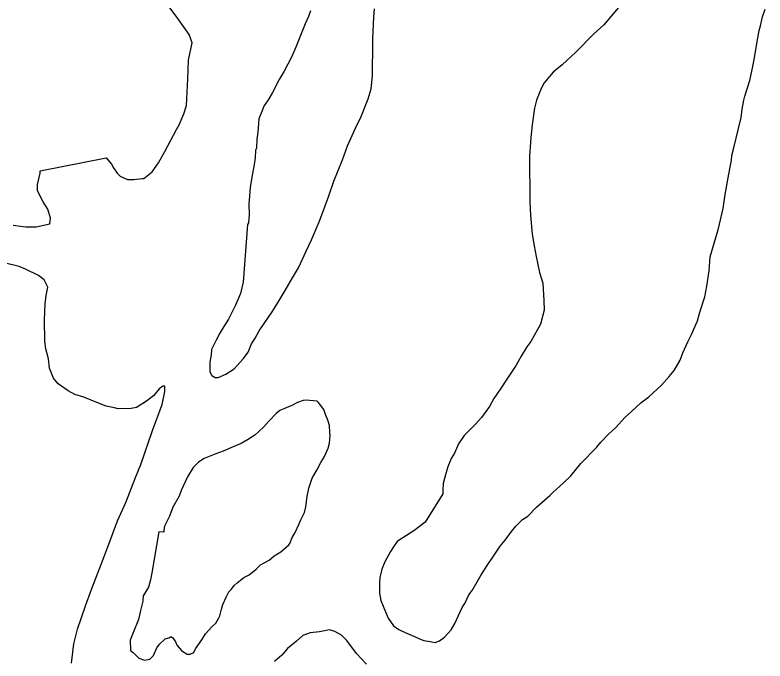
# Model space of a CAD drawing. Extents: x 3250478 to 3288318, y 788638 to 816472.
# Drawn here: x 3256355 to 3257646, y 803517 to 804629 of the extents above; entities that cross this region are included whole.
import ezdxf

# ---------------------------------------------------------------- set-up
doc = ezdxf.new("R2010")
doc.units = 0
doc.layers.add('V-SITE-VEGE', color=7, linetype='Continuous')

msp = doc.modelspace()

# ---------------------------------------------------------------- linework, layer by layer
at = {"layer": 'V-SITE-VEGE'}
for p, q in [((3256632.4, 804626.8), (3256614.7, 804650.4)), ((3256863.9, 804636.5), (3256860.4, 804626.7)), ((3256973.1, 804625.3), (3256973.8, 804639.6)), ((3257394.2, 804641.8), (3257368.6, 804612)), ((3257642.1, 804625.9), (3257646.4, 804639.3)), ((3256654.9, 804595.4), (3256632.4, 804626.8)), ((3256860.4, 804626.7), (3256854.3, 804614.1)), ((3256970.9, 804588.6), (3256973.1, 804625.3)), ((3257638.7, 804610.6), (3257642.1, 804625.9)), ((3256854.3, 804614.1), (3256849.1, 804599.7)), ((3257368.6, 804612), (3257351.8, 804596.6)), ((3257636.1, 804602.5), (3257638.7, 804610.6)), ((3256659.8, 804581.2), (3256654.9, 804595.4)), ((3256849.1, 804599.7), (3256838.7, 804573.7)), ((3257351.8, 804596.6), (3257320.8, 804564.9)), ((3257632.7, 804583.7), (3257634.4, 804592.7)), ((3257634.4, 804592.7), (3257636.1, 804602.5)), ((3256653.9, 804551.1), (3256659.8, 804581.2)), ((3256971.1, 804567.1), (3256970.9, 804588.6)), ((3257629.4, 804562.2), (3257632.7, 804583.7)), ((3256838.7, 804573.7), (3256830.8, 804556.6)), ((3256970.5, 804539.4), (3256971.1, 804567.1)), ((3256830.8, 804556.6), (3256818.6, 804532.3)), ((3257320.8, 804564.9), (3257296.9, 804543.2)), ((3257626, 804543.4), (3257629.4, 804562.2)), ((3256652.6, 804519.4), (3256653.9, 804551.1)), ((3257296.9, 804543.2), (3257281.9, 804530.5)), ((3257620.1, 804516.5), (3257626, 804543.4)), ((3256818.6, 804532.3), (3256809.8, 804517.9)), ((3256970.7, 804524.2), (3256970.5, 804539.4)), ((3257281.9, 804530.5), (3257266, 804512.4)), ((3256650, 804473.4), (3256652.6, 804519.4)), ((3256809.8, 804517.9), (3256798.4, 804495.4)), ((3256968.3, 804501.8), (3256970.7, 804524.2)), ((3257615.8, 804502.1), (3257620.1, 804516.5)), ((3256963.1, 804484.8), (3256968.3, 804501.8)), ((3257260.7, 804502.5), (3257252.9, 804482.7)), ((3257266, 804512.4), (3257260.7, 804502.5)), ((3257611.5, 804489.6), (3257615.8, 804502.1)), ((3256798.4, 804495.4), (3256792.3, 804484.6)), ((3257609.8, 804482.4), (3257611.5, 804489.6)), ((3256792.3, 804484.6), (3256783.5, 804472)), ((3256950.9, 804454.2), (3256963.1, 804484.8)), ((3257252.9, 804482.7), (3257249.5, 804468.4)), ((3257607.2, 804467.2), (3257609.8, 804482.4)), ((3256645.4, 804459.1), (3256650, 804473.4)), ((3256780, 804463), (3256774.8, 804450.4)), ((3256783.5, 804472), (3256780, 804463)), ((3257249.5, 804468.4), (3257245.4, 804439.7)), ((3257605.6, 804452.8), (3257607.2, 804467.2)), ((3256637.7, 804440.1), (3256645.4, 804459.1)), ((3256774.8, 804450.4), (3256774, 804442.3)), ((3256941.3, 804434.4), (3256950.9, 804454.2)), ((3257591.9, 804398.1), (3257605.6, 804452.8)), ((3256633.1, 804432.1), (3256637.7, 804440.1)), ((3256774, 804442.3), (3256773.3, 804427.1)), ((3257245.4, 804439.7), (3257242.9, 804418.2)), ((3256612.9, 804393.8), (3256633.1, 804432.1)), ((3256773.3, 804427.1), (3256771.6, 804415.5)), ((3256927.4, 804403.9), (3256941.3, 804434.4)), ((3256771.6, 804415.5), (3256770.9, 804400.3)), ((3257242.9, 804418.2), (3257240.6, 804386)), ((3256770.9, 804400.3), (3256769.2, 804395.8)), ((3256918.7, 804379.6), (3256927.4, 804403.9)), ((3257589.4, 804387.4), (3257591.9, 804398.1)), ((3256602.1, 804374.7), (3256612.9, 804393.8)), ((3256769.2, 804395.8), (3256768.4, 804383.2)), ((3257240.6, 804386), (3257241.5, 804308.2)), ((3257588.6, 804379.3), (3257589.4, 804387.4)), ((3256398, 804361), (3256511.7, 804383.2)), ((3256511.7, 804383.2), (3256521.3, 804372.2)), ((3256521.3, 804372.2), (3256524.6, 804365.9)), ((3256591.2, 804358.8), (3256602.1, 804374.7)), ((3256768.4, 804383.2), (3256766.8, 804371.6)), ((3256903.9, 804342.8), (3256918.7, 804379.6)), ((3257586.1, 804364.1), (3257588.6, 804379.3)), ((3256398, 804356.5), (3256398, 804361)), ((3256524.6, 804365.9), (3256531, 804356.5)), ((3256577, 804347.5), (3256591.2, 804358.8)), ((3256766.8, 804371.6), (3256762.5, 804350.1)), ((3257582.7, 804348.8), (3257586.1, 804364.1)), ((3256393.5, 804337.5), (3256398, 804356.5)), ((3256531, 804356.5), (3256535.8, 804351.8)), ((3256535.8, 804351.8), (3256548.6, 804345.6)), ((3256559.6, 804345.7), (3256573.9, 804347.5)), ((3256573.9, 804347.5), (3256577, 804347.5)), ((3256762.5, 804350.1), (3256760.1, 804332.2)), ((3257577.6, 804320.1), (3257582.7, 804348.8)), ((3256393.6, 804326.4), (3256393.5, 804337.5)), ((3256548.6, 804345.6), (3256559.6, 804345.7)), ((3256895.3, 804317.6), (3256903.9, 804342.8)), ((3256403.3, 804307.5), (3256393.6, 804326.4)), ((3256760.1, 804332.2), (3256757.7, 804303.5)), ((3257574.3, 804296), (3257577.6, 804320.1)), ((3256411.4, 804294.9), (3256403.3, 804307.5)), ((3256886.6, 804294.3), (3256895.3, 804317.6)), ((3257241.5, 804308.2), (3257242.7, 804284.1)), ((3256416.3, 804279.2), (3256411.4, 804294.9)), ((3256757.7, 804303.5), (3256757.9, 804285.6)), ((3256878.8, 804272.7), (3256886.6, 804294.3)), ((3257565.8, 804259.2), (3257574.3, 804296)), ((3256757.9, 804285.6), (3256757.2, 804271.3)), ((3257242.7, 804284.1), (3257245.7, 804251.9)), ((3256391.2, 804264.6), (3256414.8, 804269.6)), ((3256414.8, 804269.6), (3256416.3, 804279.2)), ((3256755.4, 804268.6), (3256747.6, 804169.3)), ((3256757.2, 804271.3), (3256755.4, 804268.6)), ((3256865.7, 804242.2), (3256878.8, 804272.7)), ((3256351.5, 804267.3), (3256373.7, 804264.4)), ((3256373.7, 804264.4), (3256391.2, 804264.6)), ((3257559.8, 804240.3), (3257565.8, 804259.2)), ((3257245.7, 804251.9), (3257248.7, 804231.4)), ((3256856.1, 804222.4), (3256865.7, 804242.2)), ((3257248.7, 804231.4), (3257252.4, 804213.5)), ((3257554.6, 804222.4), (3257559.8, 804240.3)), ((3256843.1, 804193.6), (3256856.1, 804222.4)), ((3257552.1, 804212.5), (3257554.6, 804222.4)), ((3257252.4, 804213.5), (3257258.1, 804185.9)), ((3257550.5, 804188.4), (3257552.1, 804212.5)), ((3256361.9, 804196.2), (3256336.5, 804202.2)), ((3256373, 804191.6), (3256361.9, 804196.2)), ((3256395.3, 804180.7), (3256373, 804191.6)), ((3256832.5, 804176.5), (3256843.1, 804193.6)), ((3256404.9, 804172.9), (3256395.3, 804180.7)), ((3257258.1, 804185.9), (3257263.7, 804167.2)), ((3257546.4, 804162.4), (3257550.5, 804188.4)), ((3256411.4, 804160.3), (3256404.9, 804172.9)), ((3256747.6, 804169.3), (3256743.4, 804149.5)), ((3256820.2, 804154.9), (3256832.5, 804176.5)), ((3257263.7, 804167.2), (3257265.8, 804137.7)), ((3256408.4, 804146.1), (3256411.4, 804160.3)), ((3256811.5, 804140.5), (3256820.2, 804154.9)), ((3257543, 804143.6), (3257546.4, 804162.4)), ((3256406.9, 804131.8), (3256408.4, 804146.1)), ((3256743.4, 804149.5), (3256734.7, 804129.7)), ((3256801.8, 804124.3), (3256811.5, 804140.5)), ((3257534.4, 804117.5), (3257543, 804143.6)), ((3256405.7, 804104.9), (3256406.9, 804131.8)), ((3256734.7, 804129.7), (3256722.4, 804105.5)), ((3257265.8, 804137.7), (3257266, 804120.7)), ((3256785.1, 804099.9), (3256796.5, 804116.2)), ((3256796.5, 804116.2), (3256801.8, 804124.3)), ((3257266, 804120.7), (3257260, 804096.5)), ((3257530.1, 804102.3), (3257534.4, 804117.5)), ((3256406.1, 804066.9), (3256405.7, 804104.9)), ((3256722.4, 804105.5), (3256714.5, 804092.8)), ((3257519.6, 804078.9), (3257530.1, 804102.3)), ((3256714.5, 804092.8), (3256707.5, 804081.1)), ((3256775.4, 804085.5), (3256785.1, 804099.9)), ((3257260, 804096.5), (3257243.4, 804066.8)), ((3256707.5, 804081.1), (3256701.4, 804069.4)), ((3256768.4, 804072.9), (3256775.4, 804085.5)), ((3257513.5, 804066.3), (3257519.6, 804078.9)), ((3256407.8, 804054.2), (3256406.1, 804066.9)), ((3256701.4, 804069.4), (3256693.5, 804053.3)), ((3256756.2, 804048.6), (3256762.3, 804063)), ((3256762.3, 804063), (3256768.4, 804072.9)), ((3257243.4, 804066.8), (3257236.3, 804057.7)), ((3257504.8, 804047.4), (3257513.5, 804066.3)), ((3256412.8, 804036.9), (3256407.8, 804054.2)), ((3256693.5, 804053.3), (3256692.8, 804043.4)), ((3257236.3, 804057.7), (3257226.7, 804041.5)), ((3256414.6, 804021.1), (3256412.8, 804036.9)), ((3256692.8, 804043.4), (3256690.2, 804031.8)), ((3256732.4, 804019.7), (3256748.3, 804037.8)), ((3256748.3, 804037.8), (3256756.2, 804048.6)), ((3257226.7, 804041.5), (3257217.9, 804026.2)), ((3257500.4, 804034.9), (3257504.8, 804047.4)), ((3256690.2, 804031.8), (3256690.4, 804014.8)), ((3257217.9, 804026.2), (3257202.1, 804001.9)), ((3257489.9, 804016.8), (3257500.4, 804034.9)), ((3256421.1, 804003.7), (3256414.6, 804021.1)), ((3256690.4, 804014.8), (3256694, 804008.5)), ((3256704.8, 804005.1), (3256718.2, 804010.6)), ((3256718.2, 804010.6), (3256732.4, 804019.7)), ((3257481.1, 804006.9), (3257489.9, 804016.8)), ((3256429.1, 803994.3), (3256421.1, 804003.7)), ((3256694, 804008.5), (3256699.5, 804005)), ((3256699.5, 804005), (3256704.8, 804005.1)), ((3257202.1, 804001.9), (3257190.7, 803985.7)), ((3257467.9, 803991.5), (3257481.1, 804006.9)), ((3256446.7, 803981.8), (3256429.1, 803994.3)), ((3256603.4, 803985.2), (3256594, 803974)), ((3256609.7, 803990.1), (3256603.4, 803985.2)), ((3256612.8, 803990.1), (3256609.7, 803990.1)), ((3256612.9, 803980.6), (3256612.8, 803990.1)), ((3257190.7, 803985.7), (3257179.2, 803968.5)), ((3257446.6, 803971.6), (3257467.9, 803991.5)), ((3256457.8, 803975.6), (3256446.7, 803981.8)), ((3256473.7, 803971.1), (3256457.8, 803975.6)), ((3256594, 803974), (3256581.5, 803964.4)), ((3256608.4, 803958.4), (3256612.9, 803980.6)), ((3257432.4, 803961.6), (3257446.6, 803971.6)), ((3256496, 803961.8), (3256473.7, 803971.1)), ((3256511.9, 803955.7), (3256496, 803961.8)), ((3256581.5, 803964.4), (3256564.2, 803953.1)), ((3256591.5, 803913.8), (3256608.4, 803958.4)), ((3256841.3, 803961.9), (3256831.5, 803956.5)), ((3256851.1, 803965.6), (3256841.3, 803961.9)), ((3256856.4, 803965.7), (3256851.1, 803965.6)), ((3256875.2, 803964.1), (3256856.4, 803965.7)), ((3256877, 803962.4), (3256875.2, 803964.1)), ((3256879.8, 803958.8), (3256877, 803962.4)), ((3256884.3, 803952.6), (3256879.8, 803958.8)), ((3257179.2, 803968.5), (3257172.2, 803955)), ((3257416.5, 803946.2), (3257432.4, 803961.6)), ((3256526.2, 803952.7), (3256511.9, 803955.7)), ((3256532.5, 803951.2), (3256526.2, 803952.7)), ((3256554.7, 803951.4), (3256532.5, 803951.2)), ((3256564.2, 803953.1), (3256554.7, 803951.4)), ((3256811, 803948.2), (3256804.8, 803942.7)), ((3256821.7, 803952.8), (3256811, 803948.2)), ((3256831.5, 803956.5), (3256821.7, 803952.8)), ((3256887, 803950), (3256884.3, 803952.6)), ((3256887.9, 803946.4), (3256887, 803950)), ((3256889.8, 803941), (3256887.9, 803946.4)), ((3257172.2, 803955), (3257158.2, 803936.1)), ((3257405, 803936.3), (3257416.5, 803946.2)), ((3256804.8, 803942.7), (3256792.4, 803930.1)), ((3256893.5, 803931.3), (3256889.8, 803941)), ((3257158.2, 803936.1), (3257147.6, 803924.3)), ((3257389.1, 803918.2), (3257405, 803936.3)), ((3256792.4, 803930.1), (3256782.7, 803919.2)), ((3256896.3, 803922.3), (3256893.5, 803931.3)), ((3256897.3, 803909.8), (3256896.3, 803922.3)), ((3257147.6, 803924.3), (3257128.1, 803905.3)), ((3256571.6, 803855), (3256591.5, 803913.8)), ((3256782.7, 803919.2), (3256767.7, 803905.7)), ((3256897.4, 803905.4), (3256897.3, 803909.8)), ((3257363.5, 803893.8), (3257377.6, 803908.2)), ((3257377.6, 803908.2), (3257389.1, 803918.2)), ((3256755.2, 803897.5), (3256744.6, 803891.1)), ((3256767.7, 803905.7), (3256755.2, 803897.5)), ((3256896.6, 803891.9), (3256897.4, 803905.4)), ((3257128.1, 803905.3), (3257118.4, 803890.9)), ((3256726.8, 803883.7), (3256713.4, 803878.2)), ((3256734.8, 803887.4), (3256726.8, 803883.7)), ((3256744.6, 803891.1), (3256734.8, 803887.4)), ((3256887.1, 803867.7), (3256894, 803883)), ((3256894, 803883), (3256896.6, 803891.9)), ((3257118.4, 803890.9), (3257111.5, 803874.7)), ((3257329, 803856.7), (3257356.4, 803884.7)), ((3257356.4, 803884.7), (3257363.5, 803893.8)), ((3256701, 803873.6), (3256680.5, 803865.3)), ((3256713.4, 803878.2), (3256701, 803873.6)), ((3257111.5, 803874.7), (3257106.2, 803865.7)), ((3256670.7, 803858.9), (3256661.9, 803849.9)), ((3256680.5, 803865.3), (3256670.7, 803858.9)), ((3256874.8, 803845.2), (3256881.8, 803858.7)), ((3256881.8, 803858.7), (3256887.1, 803867.7)), ((3257106.2, 803865.7), (3257100.1, 803851.4)), ((3257312.2, 803835.9), (3257329, 803856.7)), ((3256562.4, 803832.8), (3256571.6, 803855)), ((3256661.9, 803849.9), (3256652.2, 803833.7)), ((3256866.9, 803831.7), (3256874.8, 803845.2)), ((3257100.1, 803851.4), (3257096.7, 803839.7)), ((3256545.5, 803789.8), (3256562.4, 803832.8)), ((3256652.2, 803833.7), (3256640.9, 803810.3)), ((3256860.8, 803814.6), (3256866.9, 803831.7)), ((3257096.7, 803839.7), (3257092.4, 803822.6)), ((3257299, 803823.2), (3257312.2, 803835.9)), ((3257092.4, 803822.6), (3257091.6, 803811)), ((3257281.3, 803806.9), (3257299, 803823.2)), ((3256640.9, 803810.3), (3256637.4, 803800.4)), ((3256858.3, 803800.3), (3256860.8, 803814.6)), ((3257091.7, 803804.8), (3257061, 803756.1)), ((3257091.6, 803811), (3257091.7, 803804.8)), ((3257276, 803801.5), (3257281.3, 803806.9)), ((3256637.4, 803800.4), (3256626.9, 803781.5)), ((3256855.9, 803782.4), (3256858.3, 803800.3)), ((3257253, 803781.6), (3257276, 803801.5)), ((3256531.6, 803758), (3256545.5, 803789.8)), ((3256626.9, 803781.5), (3256620.8, 803766.2)), ((3256853.3, 803772.5), (3256855.9, 803782.4)), ((3257237.9, 803766.2), (3257253, 803781.6)), ((3256620.8, 803766.2), (3256612.1, 803749.1)), ((3256847.2, 803759.9), (3256853.3, 803772.5)), ((3257229, 803760.7), (3257237.9, 803766.2)), ((3256514.7, 803713.5), (3256531.6, 803758)), ((3256837.6, 803738.3), (3256843.7, 803751.8)), ((3256843.7, 803751.8), (3256847.2, 803759.9)), ((3257061, 803756.1), (3257041.5, 803740.7)), ((3257217.6, 803749), (3257229, 803760.7)), ((3256602.4, 803739.2), (3256590.7, 803668.4)), ((3256611.3, 803738.4), (3256602.4, 803739.2)), ((3256612.1, 803749.1), (3256611.3, 803742.9)), ((3256611.3, 803742.9), (3256611.3, 803738.4)), ((3257041.5, 803740.7), (3257022.8, 803728.8)), ((3257199.1, 803724.6), (3257209.6, 803739.9)), ((3257209.6, 803739.9), (3257217.6, 803749)), ((3256828, 803719.4), (3256832.3, 803729.3)), ((3256832.3, 803729.3), (3256837.6, 803738.3)), ((3257022.8, 803728.8), (3257013.1, 803722.5)), ((3256503.9, 803684.8), (3256514.7, 803713.5)), ((3256812.9, 803704.9), (3256826.2, 803716.7)), ((3256826.2, 803716.7), (3256828, 803719.4)), ((3257006.9, 803713.4), (3257001.6, 803705.3)), ((3257013.1, 803722.5), (3257006.9, 803713.4)), ((3257177.9, 803695.7), (3257190.2, 803714.7)), ((3257190.2, 803714.7), (3257199.1, 803724.6)), ((3256801.4, 803697.7), (3256812.9, 803704.9)), ((3257001.6, 803705.3), (3256992, 803687.3)), ((3256777.4, 803682.2), (3256792.5, 803690.4)), ((3256792.5, 803690.4), (3256801.4, 803697.7)), ((3256992, 803687.3), (3256986.8, 803674.8)), ((3257169.1, 803683.1), (3257177.9, 803695.7)), ((3256487, 803641.9), (3256503.9, 803684.8)), ((3256757.9, 803665), (3256770.3, 803674.9)), ((3256770.3, 803674.9), (3256777.4, 803682.2)), ((3256986.8, 803674.8), (3256983.4, 803660.4)), ((3257157.7, 803665.1), (3257169.1, 803683.1)), ((3256590.7, 803668.4), (3256588.1, 803656.7)), ((3256749.1, 803660.4), (3256757.9, 803665)), ((3257150.7, 803653.4), (3257157.7, 803665.1)), ((3256588.1, 803656.7), (3256584.7, 803644.2)), ((3256732.2, 803646.8), (3256737.5, 803651.3)), ((3256737.5, 803651.3), (3256749.1, 803660.4)), ((3256983.4, 803660.4), (3256982.6, 803651.5)), ((3256982.6, 803651.5), (3256982.8, 803633.6)), ((3257141.9, 803638.1), (3257150.7, 803653.4)), ((3256476.3, 803611.7), (3256487, 803641.9)), ((3256584.7, 803644.2), (3256575.9, 803628.9)), ((3256719, 803627.8), (3256723.4, 803635.9)), ((3256723.4, 803635.9), (3256727.8, 803640.5)), ((3256727.8, 803640.5), (3256732.2, 803646.8)), ((3257136.6, 803630.9), (3257141.9, 803638.1)), ((3256575.9, 803628.9), (3256575.1, 803619.9)), ((3256712.9, 803614.4), (3256719, 803627.8)), ((3256982.8, 803633.6), (3256984.7, 803621.1)), ((3257129.7, 803615.6), (3257136.6, 803630.9)), ((3256462.5, 803571.9), (3256476.3, 803611.7)), ((3256575.1, 803619.9), (3256570.8, 803603.8)), ((3256710.3, 803606.3), (3256712.9, 803614.4)), ((3256984.7, 803621.1), (3256993, 803601.5)), ((3257118.3, 803594), (3257125.3, 803610.2)), ((3257125.3, 803610.2), (3257129.7, 803615.6)), ((3256570.8, 803603.8), (3256567.4, 803588.5)), ((3256707.8, 803594.6), (3256710.3, 803606.3)), ((3256993, 803601.5), (3256997.6, 803590.8)), ((3256567.4, 803588.5), (3256557.9, 803564.3)), ((3256700.8, 803582), (3256705.1, 803590.1)), ((3256705.1, 803590.1), (3256707.8, 803594.6)), ((3256997.6, 803590.8), (3257006.7, 803577.5)), ((3257112.2, 803581.4), (3257118.3, 803594)), ((3256456.5, 803546.5), (3256462.5, 803571.9)), ((3256683.1, 803563.9), (3256693.7, 803575.7)), ((3256693.7, 803575.7), (3256700.8, 803582)), ((3257006.7, 803577.5), (3257015.7, 803571.3)), ((3257015.7, 803571.3), (3257026.5, 803566.1)), ((3257106, 803570.6), (3257112.2, 803581.4)), ((3256557.9, 803564.3), (3256553.5, 803552.6)), ((3256619.7, 803556.9), (3256623.2, 803558.8)), ((3256623.2, 803558.8), (3256626.8, 803557)), ((3256676.9, 803553.1), (3256683.1, 803563.9)), ((3256850.5, 803560.6), (3256839.6, 803551)), ((3256863.2, 803565.5), (3256850.5, 803560.6)), ((3256879, 803567.2), (3256863.2, 803565.5)), ((3256896.3, 803570.6), (3256879, 803567.2)), ((3256905.9, 803567.6), (3256896.3, 803570.6)), ((3256917, 803561.4), (3256905.9, 803567.6)), ((3256926.6, 803552), (3256917, 803561.4)), ((3257026.5, 803566.1), (3257042.7, 803559.1)), ((3257042.7, 803559.1), (3257051.7, 803554.8)), ((3257094.6, 803557.9), (3257106, 803570.6)), ((3256452.1, 803513.2), (3256456.5, 803546.5)), ((3256553.5, 803552.6), (3256553.7, 803534.7)), ((3256599.3, 803539.7), (3256603.7, 803546)), ((3256603.7, 803546), (3256613.4, 803555.1)), ((3256613.4, 803555.1), (3256619.7, 803556.9)), ((3256626.8, 803557), (3256631.4, 803549.9)), ((3256631.4, 803549.9), (3256634.1, 803543.7)), ((3256665.5, 803537.8), (3256676.9, 803553.1)), ((3256839.6, 803551), (3256823.9, 803538.1)), ((3256942.7, 803530), (3256926.6, 803552)), ((3257051.7, 803554.8), (3257058.8, 803552.2)), ((3257058.8, 803552.2), (3257069.6, 803550.5)), ((3257069.6, 803550.5), (3257078.6, 803548.8)), ((3257078.6, 803548.8), (3257085.7, 803551.6)), ((3257085.7, 803551.6), (3257094.6, 803557.9)), ((3256553.7, 803534.7), (3256558.3, 803531.2)), ((3256593.2, 803526.2), (3256599.3, 803539.7)), ((3256634.1, 803543.7), (3256641.4, 803534.8)), ((3256641.4, 803534.8), (3256644.1, 803533.1)), ((3256644.1, 803533.1), (3256651.3, 803528.7)), ((3256662.9, 803531.5), (3256665.5, 803537.8)), ((3256823.9, 803538.1), (3256814.5, 803526.9)), ((3256558.3, 803531.2), (3256568.2, 803521.5)), ((3256568.2, 803521.5), (3256578.1, 803518)), ((3256578.1, 803518), (3256587, 803519.9)), ((3256587, 803519.9), (3256593.2, 803526.2)), ((3256651.3, 803528.7), (3256656.7, 803528.7)), ((3256656.7, 803528.7), (3256662.9, 803531.5)), ((3256814.5, 803526.9), (3256802, 803515.7)), ((3256960.4, 803511.2), (3256942.7, 803530))]:
    msp.add_line(p, q, dxfattribs=at)

doc.saveas('drawing.dxf')
